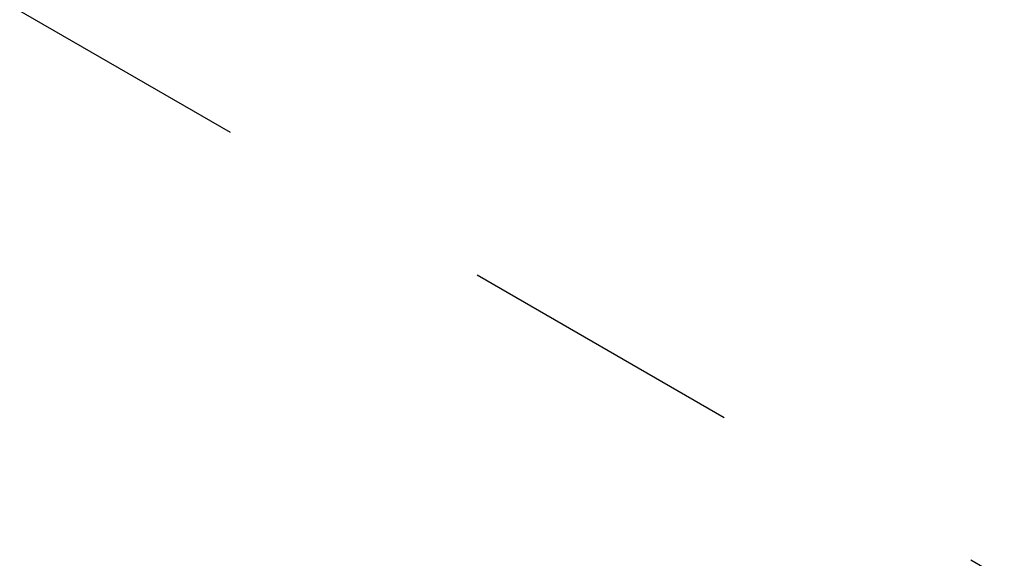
# Model space of a CAD drawing. Header units: inches. Extents: x 1907 to 2452, y -210 to -54.
# Tile 366 of 656: x 1990.84 to 1991.186, y -187.873 to -187.684. Entities that reach past the tile are written whole.
import ezdxf

# ---------------------------------------------------------------- set-up
doc = ezdxf.new("R2010")
doc.units = ezdxf.units.IN
doc.header["$LTSCALE"] = 0.5
doc.header["$MEASUREMENT"] = 0
doc.linetypes.add('HIDDEN', pattern=[0.22499999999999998, 0.15, -0.075])
doc.layers.add('SID-M-H', color=4, linetype='HIDDEN')

msp = doc.modelspace()

# ---------------------------------------------------------------- linework, layer by layer
at = {"layer": 'SID-M-H'}
msp.add_line((1991.780342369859, -188.2235556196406), (1990.366128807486, -187.4071475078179), dxfattribs=at)

doc.saveas('drawing.dxf')
